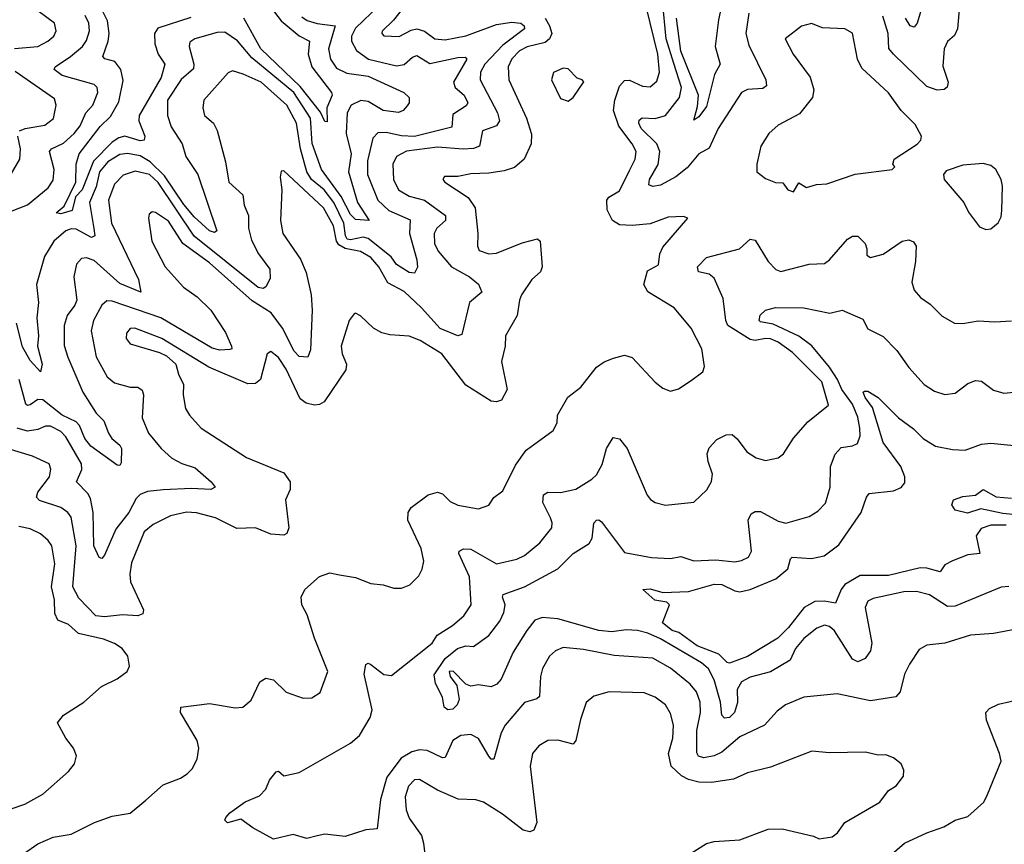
# Model space of a CAD drawing. Extents: x 1443846 to 1577407, y 839182 to 927291.
# Tile 455 of 535: x 1541284 to 1545127, y 908300 to 911519. Entities that reach past the tile are written whole.
import ezdxf

# ---------------------------------------------------------------- set-up
doc = ezdxf.new("R2010")
doc.units = 0

msp = doc.modelspace()

# ---------------------------------------------------------------- linework, layer by layer
at = {"layer": '0CON20XD'}
for points in [[(1542209.4, 911639.4), (1542304.5, 911514.5), (1542375, 911455.8), (1542415.3, 911435), (1542410.5, 911385), (1542424.6, 911334.6), (1542501.8, 911235), (1542503.6, 911225), (1542483.6, 911175), (1542485, 911120), (1542475, 911121.4), (1542458.2, 911158.2), (1542378.4, 911258.4), (1542226.1, 911405), (1542158.7, 911525)], [(1544130.4, 911545), (1544118.2, 911465), (1544129.6, 911419.6), (1544195.9, 911285), (1544199.5, 911260.5), (1544185, 911250.7), (1544125, 911246.8), (1544101.1, 911235), (1544010.4, 911095), (1543975, 911017.3), (1543934.5, 910995), (1543888.8, 910941.2), (1543845, 910905.3), (1543785, 910873.4), (1543755, 910868.5), (1543740, 910875), (1543742.1, 910895), (1543776.7, 910953.3), (1543783.4, 911005), (1543770.5, 911035), (1543710.5, 911095), (1543700.9, 911115), (1543702.4, 911127.6), (1543714.1, 911135.9), (1543765, 911133.2), (1543805, 911144.7), (1543859.7, 911215), (1543866.8, 911255), (1543837.6, 911347.6), (1543807.7, 911445), (1543793.1, 911593.1)], [(1544030.3, 911605), (1544011.1, 911518.9), (1543998.3, 911415), (1544018.5, 911345), (1543996, 911305), (1543965, 911180.4), (1543935, 911140.5), (1543915, 911127.5), (1543930.2, 911179.8), (1543933.3, 911225), (1543864.3, 911395.7), (1543847.2, 911525)], [(1544955.5, 911604.5), (1544945, 911483.3), (1544932.4, 911457.6), (1544905, 911434), (1544892.9, 911405), (1544887.7, 911337.7), (1544907.5, 911275), (1544904.3, 911255.7), (1544892.9, 911247.1), (1544865.4, 911244.6), (1544825, 911258.2), (1544695, 911384.7), (1544676.7, 911406.8), (1544673.8, 911465), (1544653.2, 911533.2)], [(1544811.5, 911588.5), (1544786.7, 911505), (1544775, 911490), (1544760, 911495), (1544742, 911525)], [(1541263.8, 911406.2), (1541355, 911414.8), (1541394.7, 911435.3), (1541417.9, 911455), (1541426.3, 911476.3), (1541420, 911505), (1541355, 911553.2)], [(1542786.9, 911573.1), (1542743.3, 911516.8), (1542699.2, 911475), (1542698, 911465), (1542705.7, 911455.7), (1542765, 911453.2), (1542812.1, 911477.9), (1542835, 911483), (1542864.5, 911474.5), (1542905, 911444.1), (1542945, 911440), (1543025, 911456.6), (1543145, 911500.3), (1543205, 911509.7), (1543240, 911505), (1543252.9, 911495), (1543255, 911482.9), (1543170.2, 911419.8), (1543099.5, 911345), (1543082.8, 911315), (1543081.8, 911285), (1543149.2, 911155), (1543156.9, 911125), (1543145.7, 911104.3), (1543090.5, 911085), (1543078.5, 911025), (1543055, 911016.5), (1543015, 911013.2), (1542915, 911021.7), (1542793.5, 911006.5), (1542755, 910985.4), (1542740.3, 910955), (1542743.2, 910895), (1542762.8, 910855), (1542805, 910830.2), (1542863.8, 910815), (1542946.2, 910755), (1542946.2, 910735), (1542912.5, 910705), (1542901.8, 910685), (1542903.3, 910645), (1542918, 910615), (1542970, 910555), (1543039.5, 910515), (1543075, 910487.1), (1543087.5, 910455), (1543039.6, 910415), (1543010, 910290), (1542995, 910285.6), (1542925, 910314.3), (1542852.1, 910395), (1542785, 910457.8), (1542721.5, 910491.5), (1542686, 910555), (1542655, 910591.3), (1542615, 910614.8), (1542555, 910625.6), (1542529.8, 910639.8), (1542521.1, 910655), (1542509.7, 910715), (1542470.3, 910785), (1542315, 910928.8), (1542305, 910927.5), (1542301.1, 910905), (1542307.3, 910855), (1542302.9, 910735), (1542311.8, 910685), (1542380, 910585), (1542402.2, 910532.2), (1542421.4, 910445), (1542426.2, 910385), (1542418.9, 910231.1), (1542408.5, 910201.5), (1542375, 910203.9), (1542355, 910225.4), (1542310.5, 910315), (1542266.2, 910375), (1542191.5, 910421.5), (1542025, 910570), (1541920.8, 910645), (1541865, 910732.5), (1541815, 910767.1), (1541801.2, 910768.8), (1541790.3, 910759.7), (1541787.1, 910745), (1541800, 910655), (1541852.8, 910555), (1541924.1, 910475), (1541977.3, 910437.3), (1542030.4, 910385), (1542088.2, 910298.2), (1542110.9, 910245), (1542112.5, 910235), (1542105, 910231.2), (1542065, 910229.8), (1542035, 910236.7), (1541835.4, 910355.4), (1541645, 910420.9), (1541625, 910421.4), (1541605, 910404.5), (1541572.7, 910345), (1541563.2, 910305), (1541582.5, 910202.5), (1541625.2, 910125.2), (1541655, 910102.1), (1541715, 910084.5), (1541745, 910084.4), (1541762.8, 910072.8), (1541767.3, 910055), (1541761.8, 909965), (1541786.7, 909905), (1541835.9, 909845.9), (1541878, 909808), (1541917, 909787), (1541969.4, 909769.4), (1542032, 909715), (1542046.7, 909695), (1542030, 909685), (1541955, 909689.1), (1541845, 909683.7), (1541783, 909677), (1541754.1, 909665.9), (1541739.4, 909650.6), (1541710.3, 909595), (1541659.2, 909530.8), (1541615, 909429.2), (1541605, 909416.2), (1541595, 909420), (1541573.8, 909465), (1541570.6, 909595), (1541560.2, 909650.2), (1541549.8, 909669.8), (1541506.4, 909715), (1541526.7, 909763.3), (1541525.3, 909785), (1541465, 909891.3), (1541445, 909911.6), (1541405, 909932.5), (1541385, 909932.9), (1541355, 909919.5), (1541315, 909913.3), (1541274.2, 909924.2)], [(1542687.2, 911575), (1542595, 911486.5), (1542579.6, 911455), (1542580, 911435), (1542598.4, 911398.4), (1542645.7, 911365.7), (1542755, 911338.8), (1542785, 911344.7), (1542817.7, 911372.3), (1542835, 911379.1), (1542885, 911347.8), (1542995, 911371.8), (1543022.4, 911372.4), (1543030, 911365), (1542978.1, 911275), (1542983.7, 911255), (1543018.6, 911225), (1543033.2, 911195), (1543027, 911183), (1542975, 911149.1), (1542970.9, 911099.1), (1542825, 911063.1), (1542775, 911065.7), (1542715, 911079.3), (1542682.4, 911077.6), (1542663.1, 911056.9), (1542641.9, 910968.1), (1542642, 910915), (1542681.7, 910815), (1542725, 910774.3), (1542808.4, 910738.4), (1542805.5, 910685), (1542835, 910581.2), (1542837.4, 910552.6), (1542825, 910530), (1542805, 910531.8), (1542755, 910563.2), (1542733.9, 910593.9), (1542645, 910665.4), (1542625, 910670.7), (1542575, 910659.3), (1542562.4, 910662.4), (1542555.7, 910675), (1542549.6, 910725), (1542510.2, 910805), (1542473.1, 910855), (1542423.5, 910895), (1542404.9, 910925), (1542380, 911015), (1542364.8, 911115), (1542326.7, 911185), (1542226.9, 911275), (1542156.2, 911306.2), (1542115, 911319.5), (1542097.6, 911312.4), (1542003.5, 911205), (1541998.9, 911175), (1542005.7, 911145), (1542040.6, 911115), (1542055, 911086.2), (1542088.2, 910965), (1542100.6, 910885), (1542155.4, 910835), (1542160.4, 910795), (1542177.9, 910755), (1542177.2, 910705), (1542188.5, 910658.5), (1542215.9, 910605), (1542261.1, 910545), (1542261.5, 910508.5), (1542245, 910475.9), (1542235, 910469.5), (1542215, 910473.3), (1541964.8, 910674.8), (1541825, 910884.1), (1541791.4, 910915), (1541735, 910927.9), (1541688.2, 910911.8), (1541655, 910876.9), (1541630.8, 910815), (1541643.3, 910725), (1541748.5, 910505), (1541756.7, 910455), (1541675, 910489.3), (1541575, 910579), (1541545, 910590), (1541525, 910586.4), (1541505.5, 910565), (1541495.3, 910515), (1541507.3, 910425), (1541499.6, 910405), (1541469.6, 910365), (1541457.5, 910325), (1541458, 910248), (1541472.4, 910202.4), (1541531.4, 910065), (1541582.8, 909982.8), (1541613.3, 909953.3), (1541631.6, 909905), (1541644.6, 909885), (1541675, 909858.8), (1541681.1, 909845), (1541680, 909790), (1541675, 909778.8), (1541665, 909780.8), (1541562.7, 909855), (1541539.1, 909885), (1541518.1, 909935), (1541505, 909949.8), (1541450, 909975), (1541375, 910035.2), (1541355, 910037.1), (1541325, 910016), (1541315, 910012.9), (1541307.8, 910017.8), (1541282.2, 910115)], [(1541285.9, 908254.1), (1541355, 908302.1), (1541415, 908328.2), (1541485, 908339.6), (1541576, 908385), (1541645, 908409.7), (1541715, 908421.8), (1541776.8, 908473.2), (1541845, 908532.4), (1541911.7, 908558.3), (1541937.5, 908575), (1541957.1, 908595), (1541977.4, 908632.6), (1541984.2, 908675), (1541977.1, 908705), (1541912.5, 908815), (1541913.8, 908835), (1542025, 908849.4), (1542125, 908832.9), (1542155, 908835.8), (1542187.2, 908862.8), (1542221.9, 908935), (1542245, 908948.9), (1542275, 908942.5), (1542325, 908894), (1542390.9, 908870.9), (1542425, 908872.5), (1542457, 908893), (1542487.5, 908975), (1542434.5, 909105), (1542406.4, 909196.4), (1542385.8, 909235), (1542382.5, 909265), (1542397.5, 909295), (1542455, 909346.2), (1542495, 909360), (1542532.8, 909352.8), (1542595, 909342.1), (1542655, 909318.8), (1542703.1, 909313.1), (1542745, 909300), (1542775, 909300), (1542807.4, 909312.6), (1542842.1, 909347.9), (1542855.5, 909374.5), (1542861.1, 909405), (1542851.2, 909455), (1542798.9, 909565), (1542800.8, 909595), (1542812.2, 909615), (1542879.1, 909665), (1542915, 909675.2), (1542935, 909668.8), (1542965, 909637.8), (1542995, 909623.5), (1543075, 909610), (1543115, 909624), (1543135, 909653.8), (1543169.8, 909680.2), (1543219.3, 909780.7), (1543261.1, 909838.9), (1543366.2, 909915), (1543382, 909945), (1543384, 909975), (1543423.8, 910046.2), (1543474.4, 910085), (1543535, 910162.9), (1543565, 910183.1), (1543602.1, 910197.9), (1543645, 910209.4), (1543675, 910200), (1543765, 910104), (1543795, 910081.2), (1543825, 910068.8), (1543855, 910078.8), (1543905, 910110.8), (1543950, 910145), (1543957.5, 910165), (1543946.9, 910235), (1543905, 910315.6), (1543838.1, 910395), (1543736.4, 910456.4), (1543720, 910485), (1543735, 910538.6), (1543777.7, 910562.3), (1543782.5, 910605), (1543795, 910631.4), (1543892.5, 910745), (1543875, 910751.2), (1543815, 910748.6), (1543745, 910721.9), (1543675, 910715.3), (1543625, 910718.7), (1543597.5, 910735), (1543577.4, 910777.4), (1543575.5, 910815), (1543583.6, 910826.4), (1543625, 910850.5), (1543665, 910930.6), (1543686.2, 910975), (1543690.6, 911005), (1543675.3, 911035), (1543623, 911103), (1543602.1, 911165), (1543606.7, 911205), (1543625, 911259.5), (1543645, 911281.8), (1543665, 911283.3), (1543715, 911259.2), (1543745, 911257.3), (1543771.1, 911278.9), (1543780.9, 911315), (1543774.5, 911385), (1543730.6, 911565)], [(1541823.5, 911486.5), (1541810.6, 911465), (1541811.7, 911425), (1541825.1, 911385.1), (1541850.8, 911345), (1541836.7, 911293.3), (1541750.7, 911145), (1541750, 911125), (1541772.4, 911065), (1541770.5, 911049.5), (1541755, 911046.8), (1541695, 911063.9), (1541671.9, 911058.1), (1541645, 911040.9), (1541572.7, 910967.3), (1541527.7, 910855), (1541502.3, 910827.7), (1541488.7, 910775), (1541445, 910761.8), (1541426.9, 910765), (1541458.1, 910791.9), (1541503.9, 910885), (1541505.2, 910955), (1541516, 910995), (1541597.9, 911102.1), (1541638.8, 911141.2), (1541671.2, 911198.8), (1541687.8, 911282.2), (1541679.6, 911325), (1541656.2, 911356.2), (1541616.2, 911366.2), (1541609.1, 911375), (1541630, 911435), (1541633.8, 911465), (1541626.5, 911515), (1541596.9, 911575)], [(1543334.8, 911525), (1543352.6, 911495), (1543360.6, 911465), (1543352.6, 911445), (1543335, 911430.2), (1543265, 911413.8), (1543235, 911398), (1543205, 911366.9), (1543190.8, 911335), (1543192.9, 911285), (1543262.4, 911135), (1543281.7, 911071.7), (1543280.5, 911035), (1543253.6, 910975), (1543215, 910942.7), (1543175, 910929.6), (1543115, 910920), (1543045, 910918), (1542995, 910907.1), (1542942.9, 910907.1), (1542936.2, 910895), (1542944, 910885), (1543034.8, 910824.8), (1543062.3, 910785), (1543072.2, 910685), (1543070.6, 910635), (1543077.8, 910617.8), (1543115, 910605.4), (1543145, 910608), (1543245, 910648), (1543305, 910664.3), (1543315.6, 910655), (1543324, 910555), (1543316.5, 910535), (1543283.6, 910505), (1543243.3, 910445), (1543234.5, 910425), (1543226.4, 910365), (1543180, 910285), (1543178.5, 910245), (1543164.5, 910185), (1543186.5, 910075), (1543165, 910034.5), (1543145, 910027.3), (1543125, 910030), (1543025, 910092.7), (1542932, 910215), (1542846.9, 910266.9), (1542805, 910283.8), (1542728.9, 910288.9), (1542697.2, 910297.2), (1542665.4, 910315.4), (1542615, 910363.8), (1542595, 910373.3), (1542589.3, 910370.7), (1542570.8, 910345), (1542538.9, 910245), (1542543.5, 910215), (1542560.4, 910175), (1542557.6, 910152.4), (1542472.7, 910027.3), (1542455, 910016.5), (1542435, 910014.8), (1542402, 910022), (1542379.5, 910039.5), (1542325, 910155.3), (1542295, 910200.9), (1542265, 910224.2), (1542250, 910215), (1542223.9, 910115), (1542205, 910099.3), (1542175, 910097.2), (1542022.8, 910162.8), (1541839.2, 910275), (1541734.4, 910315.6), (1541715, 910314), (1541701.1, 910295), (1541699.5, 910275), (1541715, 910254.2), (1541830.4, 910220.4), (1541857.3, 910207.3), (1541893.9, 910173.9), (1541904.4, 910135), (1541923.8, 910095), (1541921.8, 910055), (1541931.1, 910001.1), (1541946.9, 909975), (1541993.1, 909925), (1542169.8, 909809.8), (1542315, 909750), (1542339.5, 909715), (1542340, 909685), (1542322.2, 909645), (1542334.5, 909535), (1542327, 909513), (1542315, 909507.5), (1542265, 909510.5), (1542205, 909535.4), (1542132.4, 909532.4), (1542048, 909575), (1541975, 909594.7), (1541935, 909596.8), (1541872.9, 909582.9), (1541805, 909548.5), (1541770.1, 909519.9), (1541721.2, 909398.8), (1541714.2, 909355), (1541717.2, 909325), (1541767.1, 909215), (1541765, 909200), (1541745, 909191.6), (1541685, 909196.2), (1541615, 909188), (1541581.7, 909191.7), (1541515, 909260.5), (1541492, 909305), (1541505.2, 909465), (1541485, 909577.1), (1541472.7, 909595), (1541445.6, 909615), (1541362.2, 909642.2), (1541350.4, 909655), (1541355.3, 909675), (1541400.7, 909735), (1541405.8, 909765), (1541398.8, 909785), (1541335, 909815.9), (1541235.2, 909845.2)], [(1541255, 910773.4), (1541315, 910797.1), (1541395, 910862.5), (1541415, 910893.1), (1541418.4, 910935), (1541401.1, 911005), (1541408.9, 911015), (1541455, 911037.1), (1541497.2, 911075), (1541520.2, 911105), (1541542.2, 911155), (1541570.3, 911185), (1541589.6, 911235), (1541586.5, 911255), (1541575, 911266.2), (1541450.8, 911300.8), (1541418.8, 911325), (1541422.5, 911335), (1541483.3, 911375), (1541529.1, 911415), (1541545, 911437.8), (1541556.2, 911476.2), (1541554.2, 911505), (1541539.5, 911535)], [(1542385, 911530.5), (1542406.4, 911516.4), (1542445, 911504.8), (1542515.3, 911495.3), (1542489, 911405), (1542497.2, 911365), (1542520.5, 911330.5), (1542561, 911311), (1542645, 911299.3), (1542783.8, 911235), (1542804, 911215), (1542804, 911195), (1542796.8, 911183.2), (1542781.2, 911165), (1542763.2, 911156.8), (1542703.3, 911165), (1542645, 911200.5), (1542615.6, 911204.4), (1542577.6, 911185), (1542562, 911155), (1542559.1, 911075), (1542577.9, 910995), (1542567.9, 910925), (1542602.5, 910805), (1542648, 910735), (1542595, 910739.5), (1542575, 910759.1), (1542539.3, 910829.3), (1542462.3, 910935), (1542426.3, 911036.3), (1542419.5, 911135), (1542353.8, 911235), (1542190.7, 911370.7), (1542135, 911436.5), (1542085, 911471.1), (1542055, 911469.6), (1541968, 911445), (1541948.9, 911431.1), (1541945.6, 911415), (1541963.8, 911345), (1541962.6, 911327.4), (1541914.8, 911285.2), (1541861.5, 911205), (1541860.9, 911145), (1541875, 911100.6), (1541919.1, 911035), (1541933.3, 910985), (1541980, 910915), (1542053.8, 910695), (1542045, 910688), (1542025, 910694.6), (1541965, 910749.3), (1541925, 910797.4), (1541849.2, 910909.2), (1541793.4, 910965), (1541755, 910987.2), (1541705, 910997.3), (1541675, 910992.5), (1541628.3, 910965), (1541596.5, 910925), (1541582.6, 910867.4), (1541556.2, 910805), (1541573.8, 910703.8), (1541577.2, 910675), (1541565, 910668.8), (1541505, 910701.6), (1541485, 910702.8), (1541464.7, 910695), (1541417, 910655), (1541381.7, 910595), (1541350.2, 910485), (1541358.2, 910415), (1541351.3, 910355), (1541357.6, 910285), (1541354.1, 910245), (1541372.2, 910175), (1541365, 910144), (1541325, 910188.2), (1541295, 910242.2), (1541272, 910335)], [(1541952.8, 911527.2), (1541823.5, 911486.5)], [(1544305, 910847.5), (1544325, 910882.5), (1544355, 910864), (1544394.1, 910875.9), (1544435, 910878), (1544545, 910915.8), (1544690, 910935), (1544700, 910945), (1544692.5, 910955), (1544697.5, 910975), (1544786.8, 911033.2), (1544801.2, 911048.8), (1544804.2, 911065), (1544779.8, 911109.8), (1544725, 911164.3), (1544675, 911234.3), (1544570.5, 911330.5), (1544553.6, 911365), (1544535, 911466), (1544505, 911482.9), (1544417.9, 911487.9), (1544375, 911504.2), (1544335.8, 911494.2), (1544271.4, 911445), (1544302.5, 911385), (1544369.4, 911295), (1544383.3, 911245), (1544379.1, 911215), (1544328.4, 911151.6), (1544245, 911106.9), (1544208.6, 911075), (1544177.5, 911025), (1544160.8, 910955), (1544161.2, 910925), (1544195, 910898.8), (1544233.9, 910883.9), (1544262.5, 910882.5), (1544282.5, 910855), (1544305, 910847.5)], [(1541283.9, 911085), (1541305.2, 911094.8), (1541382.7, 911107.3), (1541416.3, 911133.7), (1541426.4, 911185), (1541420.2, 911210.2), (1541266.9, 911316.9)], [(1543425, 911201.2), (1543443.9, 911216.1), (1543486.2, 911276.2), (1543480, 911285), (1543460.7, 911290.7), (1543425, 911328), (1543405, 911330), (1543367.3, 911312.7), (1543360, 911285), (1543395, 911211.2), (1543425, 911201.2)], [(1541251.8, 910918.2), (1541284.6, 910975), (1541287.1, 911015), (1541276.5, 911065)], [(1545055, 910700), (1545075, 910703.3), (1545103.6, 910726.4), (1545115, 910750), (1545118, 910775), (1545119.8, 910869.8), (1545114.3, 910895), (1545093.8, 910935), (1545075, 910950), (1545045, 910958), (1544965, 910951.2), (1544900.7, 910929.3), (1544890, 910915), (1544892.5, 910895), (1544968.8, 910805), (1544987.7, 910767.7), (1545030, 910710), (1545055, 910700)], [(1543485, 909060.5), (1543405, 909068.2), (1543375, 909055.6), (1543352.5, 909035), (1543325, 908986), (1543316.4, 908955), (1543313.1, 908876.9), (1543302.4, 908867.6), (1543255, 908854.4), (1543178.8, 908765), (1543163.4, 908735), (1543135, 908632), (1543125, 908633.1), (1543115, 908644.4), (1543075, 908713.5), (1543045, 908729.3), (1543006.2, 908725), (1542975, 908705.6), (1542945, 908639.2), (1542935, 908637.8), (1542875, 908666.6), (1542845, 908668.8), (1542815, 908661.3), (1542773.1, 908636.9), (1542717.1, 908562.9), (1542693, 908475), (1542679.2, 908360.9), (1542635, 908357.1), (1542555, 908330.2), (1542475, 908340.2), (1542445, 908333.2), (1542405, 908323), (1542351.8, 908338.2), (1542275, 908320.9), (1542194.4, 908365), (1542148, 908398), (1542095, 908383.8), (1542084.6, 908394.6), (1542089.4, 908405), (1542105, 908423.1), (1542165, 908465.5), (1542220.8, 908489.2), (1542244.7, 908515.3), (1542258.8, 908551.2), (1542285, 908583.8), (1542295, 908586.2), (1542315, 908568), (1542375, 908580.8), (1542575, 908694.6), (1542610.4, 908725), (1542651.8, 908795), (1542659.7, 908825), (1542628.2, 908965), (1542635, 909002.5), (1542645, 909006.7), (1542655, 909002), (1542705, 908962.5), (1542735, 908958.8), (1542894.6, 909085), (1542913.3, 909116.7), (1542973.5, 909155), (1543017.6, 909192.4), (1543046.2, 909235), (1543039.5, 909345), (1542998.9, 909435), (1542999.2, 909445), (1543016.4, 909453.6), (1543045, 909452.5), (1543145, 909394.6), (1543225, 909413.6), (1543255, 909427.8), (1543315, 909477.5), (1543361.4, 909535), (1543363.1, 909555), (1543356.5, 909575), (1543326.1, 909635), (1543328.6, 909665), (1543345.4, 909674.6), (1543395, 909674.1), (1543455, 909686.9), (1543516.9, 909725), (1543535, 909742.5), (1543557.7, 909782.3), (1543574.7, 909845), (1543601.2, 909888.8), (1543625, 909882.9), (1543654.7, 909844.7), (1543733.3, 909663.3), (1543745.8, 909645.8), (1543764.3, 909634.3), (1543805, 909624.2), (1543915, 909635.8), (1543966.4, 909683.6), (1543984, 909716), (1543987.9, 909745), (1543970.9, 909795), (1543967.8, 909825), (1543975, 909848), (1544005, 909880), (1544041.2, 909898.8), (1544065, 909900), (1544085, 909882.9), (1544121.9, 909831.9), (1544159.2, 909809.2), (1544195, 909798.5), (1544245, 909808.5), (1544266, 909824), (1544304.7, 909885.3), (1544360.3, 909949.7), (1544440.5, 910015), (1544415, 910105.5), (1544300.5, 910220.5), (1544245, 910260.4), (1544215, 910273.3), (1544195, 910275.2), (1544155, 910266.9), (1544135, 910270.7), (1544048, 910325), (1544039.7, 910345), (1544030.5, 910430.5), (1543995, 910510), (1543975, 910525.3), (1543934.2, 910535), (1543930, 910555), (1543965, 910590.4), (1544094.2, 910625), (1544135, 910663.1), (1544155, 910658.6), (1544205.7, 910575), (1544235, 910544.3), (1544255, 910535.8), (1544365, 910564.4), (1544425, 910568.1), (1544445, 910581.9), (1544515, 910661.9), (1544535, 910674.4), (1544555, 910674.3), (1544584.4, 910645), (1544591.1, 910625), (1544590.3, 910600.3), (1544605, 910590.8), (1544655, 910604.4), (1544728.8, 910655), (1544755, 910659.4), (1544772.4, 910652.4), (1544782.9, 910635), (1544780.9, 910575), (1544766.7, 910495), (1544775, 910463.8), (1544800, 910435), (1544838.3, 910408.3), (1544885, 910362.5), (1544932.5, 910335), (1544965, 910332.9), (1545025, 910343.1), (1545090.8, 910339.2), (1545155, 910344.3)], [(1545145, 909307.1), (1545115, 909303.5), (1544935, 909229.7), (1544905, 909229.2), (1544835, 909274.7), (1544785, 909287.4), (1544735, 909285.7), (1544615, 909260.4), (1544595, 909250), (1544583.8, 909225), (1544610.8, 909085), (1544605.4, 909055), (1544584.6, 909025.4), (1544555, 909012.5), (1544535, 909022.7), (1544465, 909133.8), (1544445, 909150.7), (1544425, 909155.3), (1544395, 909143.8), (1544345, 909103.9), (1544311.8, 909065), (1544291.2, 909018.8), (1544215, 908973.8), (1544135, 908953), (1544102.1, 908935), (1544085.2, 908905), (1544085.7, 908854.3), (1544074.6, 908815), (1544055, 908794.7), (1544035, 908792.3), (1544024.2, 908804.2), (1544019.1, 908855), (1543995, 908942.2), (1543972.6, 908985), (1543945, 909008.6), (1543785, 909101.7), (1543735.4, 909125), (1543695.7, 909135), (1543651.9, 909138.1), (1543595, 909130), (1543545, 909134.4), (1543385, 909180.3), (1543325, 909186), (1543295, 909175.3), (1543263.8, 909135), (1543210.3, 909049.7), (1543163.8, 908945), (1543146.2, 908925), (1543125, 908915.5), (1543075, 908922.7), (1543045, 908917.1), (1543026.2, 908925), (1542975.8, 908975.8), (1542960, 908975), (1542964.4, 908955), (1542990, 908920), (1542999.5, 908865), (1542991.5, 908845), (1542975, 908828), (1542955.4, 908825.4), (1542940.8, 908835), (1542934.4, 908875), (1542907.6, 908927.6), (1542902.4, 908962.4), (1542945.2, 909025), (1542992.8, 909065), (1543025, 909075.5), (1543055, 909072.8), (1543115.2, 909114.8), (1543158.1, 909171.9), (1543174.1, 909205), (1543178.7, 909235), (1543168.9, 909265), (1543171.2, 909275), (1543255, 909305.7), (1543385, 909375.2), (1543445, 909435.9), (1543507.2, 909475), (1543518.9, 909495), (1543525, 909553.8), (1543535, 909566), (1543545, 909567.5), (1543555, 909559.2), (1543645, 909438.8), (1543750.8, 909419.2), (1543825, 909416), (1543865, 909423.8), (1543915, 909407.3), (1544000.7, 909410.7), (1544075, 909403.3), (1544101.3, 909408.7), (1544128.3, 909421.7), (1544140.4, 909445), (1544127, 909565), (1544139.3, 909590.7), (1544155, 909599.1), (1544175, 909599.4), (1544245, 909561.5), (1544275, 909554.5), (1544365, 909580), (1544399.9, 909600.1), (1544428.7, 909631.3), (1544447.7, 909695), (1544448.2, 909775), (1544467.1, 909822.9), (1544490.5, 909849.5), (1544535, 909855.5), (1544554.6, 909865.4), (1544564.7, 909895), (1544563.9, 909925), (1544555, 909967.8), (1544535, 910018.1), (1544493, 910075), (1544475.8, 910115), (1544445, 910163), (1544376.6, 910246.6), (1544325, 910283.9), (1544225, 910330.5), (1544175, 910339.6), (1544170.7, 910345), (1544174.8, 910365.2), (1544194.7, 910385.3), (1544234, 910396), (1544345, 910394.6), (1544446.4, 910373.6), (1544495, 910385.6), (1544575, 910350.8), (1544595, 910312.5), (1544655, 910282.2), (1544708, 910228), (1544755, 910161.1), (1544815, 910095.8), (1544855, 910069.4), (1544895, 910055.6), (1544935, 910061.9), (1544985, 910098.6), (1545015, 910111.1), (1545038.6, 910108.6), (1545085, 910073.1), (1545125, 910061.5), (1545245, 910073.3)], [(1545135, 909546.4), (1545075, 909545.9), (1545037.2, 909532.8), (1545017.8, 909505), (1545032, 909435), (1544985, 909430.3), (1544925, 909406.6), (1544895, 909390.9), (1544876.5, 909363.5), (1544825, 909377.9), (1544798.9, 909378.9), (1544675, 909350.2), (1544565, 909350), (1544505, 909314.2), (1544490.7, 909295), (1544468.7, 909241.3), (1544425, 909249.3), (1544388.1, 909248.1), (1544346.5, 909225), (1544285, 909146.9), (1544243.3, 909105), (1544125, 909032.8), (1544055, 909007.9), (1544045, 909010.5), (1544012.6, 909042.6), (1543928.2, 909075), (1543856.6, 909126.6), (1543830.8, 909135), (1543793.8, 909165), (1543820, 909235), (1543810, 909245), (1543762.9, 909252.9), (1543716.7, 909295), (1543745, 909298), (1543795, 909282.7), (1543895, 909287.4), (1543995, 909316.3), (1544025, 909314.1), (1544075, 909289.2), (1544095.4, 909285.4), (1544135, 909295.4), (1544235, 909336.9), (1544282.5, 909375), (1544292.2, 909415), (1544299.3, 909420.7), (1544375, 909416.5), (1544423.9, 909426.1), (1544481.2, 909468.8), (1544568.2, 909595), (1544589.1, 909655), (1544600, 909670), (1544695, 909680), (1544725, 909693.1), (1544738.6, 909711.4), (1544738.9, 909735), (1544723.6, 909775), (1544655, 909868.5), (1544612.8, 910005), (1544583.6, 910045), (1544576.2, 910065), (1544580.9, 910069.1), (1544595, 910069.2), (1544634.6, 910044.6), (1544714.4, 909965), (1544772.6, 909922.6), (1544810, 909885), (1544858.8, 909855), (1544925, 909841.9), (1544975, 909839.2), (1545038.3, 909861.7), (1545075, 909866.2), (1545205, 909853.6)], [(1545185, 909585.7), (1545121.6, 909591.6), (1545035, 909610), (1544983.1, 909593.1), (1544935, 909604.2), (1544922.5, 909625), (1544929.4, 909645), (1544965, 909657.8), (1545015, 909662.9), (1545045, 909685.6), (1545095, 909656.9), (1545155, 909652)], [(1541185, 908417.1), (1541305, 908457.1), (1541375, 908495.7), (1541475.5, 908584.5), (1541498, 908615), (1541506, 908645), (1541494.2, 908675), (1541464.4, 908715), (1541432.5, 908775), (1541455, 908804.4), (1541534.3, 908855.7), (1541603.1, 908916.9), (1541665, 908945.6), (1541704, 908975), (1541712.5, 908995), (1541706, 909035), (1541684.4, 909064.4), (1541653.8, 909083.8), (1541611.2, 909101.2), (1541513.6, 909123.6), (1541475, 909158.2), (1541433.3, 909175), (1541421.4, 909201.4), (1541420.2, 909255), (1541408.3, 909305), (1541421.7, 909395), (1541409.6, 909465), (1541395, 909486.7), (1541365, 909512.1), (1541325, 909531.1), (1541281.4, 909541.4)], [(1545175, 909139.6), (1545085, 909123.2), (1544995, 909116), (1544895, 909085.4), (1544825, 909077.1), (1544795, 909060.8), (1544756.7, 909003.3), (1544737.5, 908965), (1544720.5, 908895), (1544703.8, 908876.2), (1544605, 908860.9), (1544475, 908888.1), (1544345, 908874.5), (1544272.9, 908845), (1544240.2, 908819.8), (1544191.4, 908765), (1544095, 908719.2), (1544025, 908659.8), (1543995, 908646.1), (1543955, 908638.2), (1543933.7, 908643.7), (1543927.6, 908657.6), (1543927, 908745), (1543940.9, 908815), (1543940.7, 908855), (1543925.3, 908895), (1543901.5, 908925), (1543825, 908987.4), (1543755, 909026.4), (1543605, 909037.8), (1543485, 909060.5)], [(1543905, 908265.7), (1543965, 908302.9), (1543995, 908311.4), (1544095, 908317.1), (1544205, 908359.2), (1544260.8, 908360.8), (1544382.3, 908332.3), (1544405, 908322), (1544455, 908330), (1544476.7, 908345), (1544505, 908386), (1544640.8, 908465), (1544675, 908510), (1544705, 908528.8), (1544733.9, 908566.1), (1544735, 908590), (1544724.1, 908614.1), (1544695, 908638), (1544665, 908649.2), (1544635, 908648.6), (1544585, 908660), (1544445, 908656.9), (1544376.4, 908663.6), (1544215, 908601.1), (1544125, 908578.9), (1544070, 908555), (1543985, 908541.1), (1543935, 908543.2), (1543895, 908552.8), (1543867.8, 908567.8), (1543826.6, 908605), (1543816.8, 908655), (1543834, 908715), (1543836, 908765), (1543825, 908811.2), (1543805, 908844.2), (1543765, 908874.3), (1543722, 908892), (1543584.5, 908895.5), (1543525, 908878.6), (1543495.6, 908854.4), (1543472.7, 908787.3), (1543454.6, 908705.4), (1543445, 908690.8), (1543385, 908706.4), (1543345, 908705.6), (1543310.8, 908685), (1543285.6, 908655), (1543276.4, 908605), (1543302.9, 908385), (1543291.2, 908355), (1543275, 908349.4), (1543248.8, 908355), (1543168.3, 908418.3), (1543094.6, 908464.6), (1543065, 908474.4), (1542996.2, 908476.2), (1542915, 908512.1), (1542845, 908553.8), (1542825, 908552.5), (1542802.4, 908527.6), (1542789.1, 908485), (1542792.3, 908435), (1542805, 908402.9), (1542852.5, 908335), (1542860.9, 908305), (1542873.9, 908196.1)], [(1544680.6, 908255), (1544737.5, 908305), (1544825, 908345.5), (1544891.7, 908368.3), (1544935, 908394.4), (1544985, 908409.4), (1545047.5, 908465), (1545061.2, 908495), (1545114.4, 908625), (1545108.2, 908655), (1545058.1, 908785), (1545055.3, 908815), (1545069, 908831), (1545105, 908846.7), (1545195, 908868.5)]]:
    msp.add_lwpolyline(points, dxfattribs=at)

doc.saveas('drawing.dxf')
